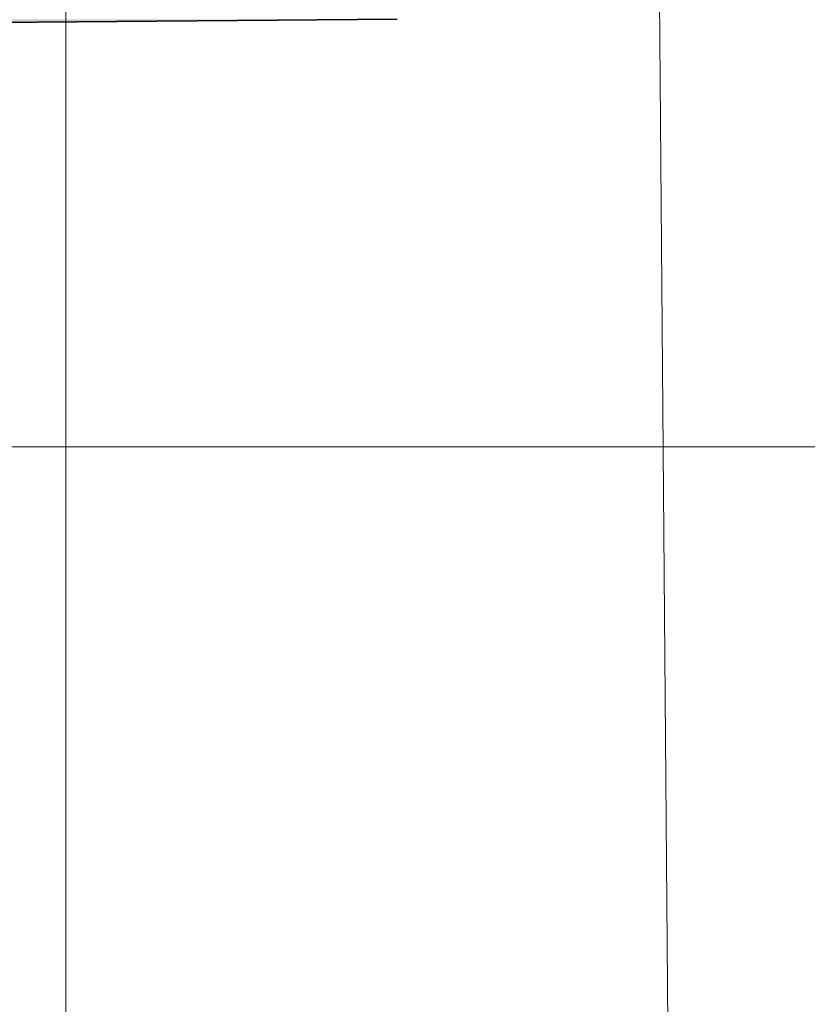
# Model space of a CAD drawing. Extents: x -223 to 557, y -138 to 606.
# Tile 336 of 347: x 309.34 to 312.32, y 301.6 to 305.33. Entities that reach past the tile are written whole.
import ezdxf
from ezdxf.lldxf.tags import DXFTag

# ---------------------------------------------------------------- set-up
doc = ezdxf.new("R2010")
doc.units = 0
doc.layers.get('0').update_dxf_attribs({"lineweight": 35})
doc.layers.add('5_EG-AUSBAU', color=7, linetype='Continuous', lineweight=25)
doc.layers.add('5_EG-HLSE', color=7, linetype='Continuous', lineweight=25)
for name, color, linetype, lineweight, true_color in [('H_Heizkoerper', 1, 'Continuous', 35, 0xff0000), ('H_Heizkoerperflaeche', 7, 'Continuous', 35, 0xc0c0c0), ('H_Vorlauf_Beschriftung', 1, 'Continuous', 18, 0xff0000)]:
    doc.layers.add(name, color=color, linetype=linetype, lineweight=lineweight, true_color=true_color)
tags = doc.linetypes.add('ALL_S14', pattern=[0.002, 0.001, -0.001]).pattern_tags.tags
tags[6:7] = [DXFTag(74, 4), DXFTag(75, 0), DXFTag(340, '0'), DXFTag(46, 1.0), DXFTag(50, 0.0), DXFTag(44, 0.0), DXFTag(45, 0.0)]
tags[4:5] = [DXFTag(74, 4), DXFTag(75, 0), DXFTag(340, '0'), DXFTag(46, 1.0), DXFTag(50, 0.0), DXFTag(44, 0.0), DXFTag(45, 0.0)]

# ---------------------------------------------------------------- blocks, each defined once
blk = doc.blocks.new('Referenz-A07ALDUO1N', base_point=(-167.6747, -99.33))
at = {"layer": '5_EG-AUSBAU', "color": 0, "lineweight": 13}
blk.add_line((311.4494, 343.7824), (311.8138, 298.7582), dxfattribs=at)
at = {"layer": '5_EG-HLSE', "color": 0, "linetype": 'ALL_S14', "lineweight": 13, "ltscale": 0.13}
blk.add_line((309.5122, 341.3058), (309.5163, 301.3058), dxfattribs=at)
blk = doc.blocks.new('Heizkörper-A07ALDV21N', base_point=(301.6642, 301.7325))
at = {"color": 0, "linetype": 'ByBlock', "lineweight": -2, "ltscale": 0.35}
blk.add_line((310.7686, 305.3275), (306.5688, 305.2935), dxfattribs=at)
at = {"layer": 'H_Heizkoerperflaeche', "linetype": 'ByBlock', "lineweight": -2, "ltscale": 0.35}
blk.add_solid([(306.5688, 305.2935), (310.7686, 305.3275), (306.5685, 305.3275)], dxfattribs=at)
blk = doc.blocks.new('Bauteilbeschriftung-A07ALE081N', base_point=(304.605, 293.7106))
at = {"color": 0, "linetype": 'ByBlock', "lineweight": -2, "ltscale": 0.18}
blk.add_line((320.4087, 303.7106), (304.605, 303.7106), dxfattribs=at)

msp = doc.modelspace()

# ---------------------------------------------------------------- block references
at = {"color": 251, "lineweight": 25, "ltscale": 0.25, "true_color": 0x585858}
msp.add_blockref('Referenz-A07ALDUO1N', (-167.6747, -99.33), dxfattribs=at)
at = {"layer": 'H_Heizkoerper', "ltscale": 0.35}
msp.add_blockref('Heizkörper-A07ALDV21N', (301.6642, 301.7325), dxfattribs=at)
at = {"layer": 'H_Vorlauf_Beschriftung', "ltscale": 0.18}
msp.add_blockref('Bauteilbeschriftung-A07ALE081N', (304.605, 293.7106), dxfattribs=at)

doc.saveas('drawing.dxf')
